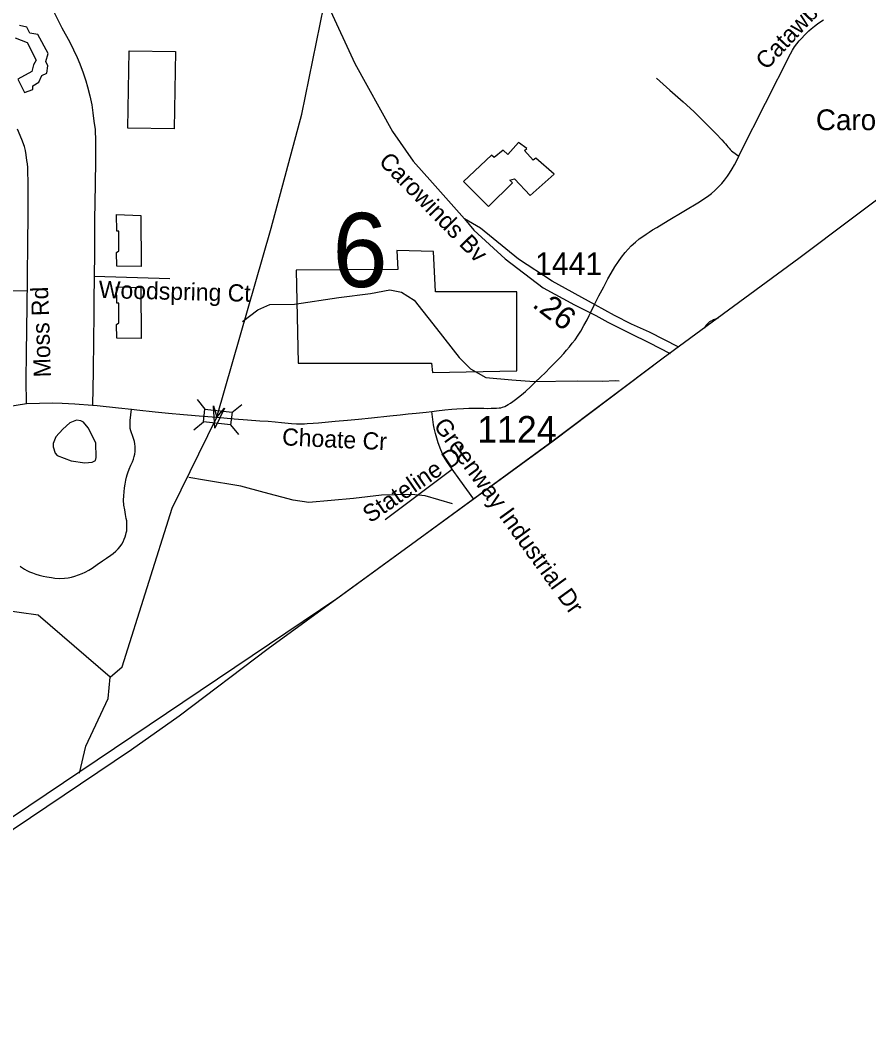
# Model space of a CAD drawing. Extents: x 1383679 to 1536984, y 460658 to 651027.
# Drawn here: x 1414038 to 1418729, y 493101 to 498699 of the extents above; entities that cross this region are included whole.
import ezdxf

# ---------------------------------------------------------------- set-up
doc = ezdxf.new("R2010")
doc.units = 0
for name, color, linetype in [('Default', 7, 'Continuous'), ('Exist Boundary Political City Limit New', 7, 'Continuous'), ('Exist Boundary Political StateLine', 7, 'Continuous'), ('Exist Cultural Warehouse Building Footprint', 7, 'Continuous'), ('Exist Hydrographic Creek Single Shore', 7, 'Continuous'), ('Exist Hydrographic Misc Water Feature', 7, 'Continuous'), ('Exist Road Non-System Secondary Historical Number Label', 7, 'Continuous'), ('Exist Road Non-System Type 51', 7, 'Continuous'), ('Exist Road Non-System Type 51 Label', 7, 'Continuous'), ('Exist Road Secondary Mileage Hundredths English Label', 7, 'Continuous'), ('Exist Road Secondary Structure Standard Bridge Attributed CELL', 7, 'Continuous'), ('Exist Road Secondary Structure Standard Bridge CELL', 7, 'Continuous'), ('Exist Road Secondary Structure Standard Bridge Number Label', 7, 'Continuous'), ('Exist Road Secondary Type 51 Attributed', 7, 'Continuous'), ('Exist Road Secondary Type 51 Divided Attributed', 7, 'Continuous'), ('Exist Road Secondary Type 51 Label', 7, 'Continuous'), ('Exist Road Secondary Type 51 Number Label', 7, 'Continuous'), ('Map Preparation Boundary City Limit Buffer Line', 7, 'Continuous')]:
    doc.layers.add(name, color=color, linetype=linetype)

msp = doc.modelspace()

# ---------------------------------------------------------------- linework, layer by layer
at = {"layer": 'Default'}
msp.add_lwpolyline([(1418935.2, 497827.7), (1418342.2, 497382), (1417593.1, 496829.8), (1416984, 496372.7), (1416228.9, 495820.4), (1415794, 495503.8), (1404876.5, 488155.8)], dxfattribs=at)
at = {"layer": 'Exist Boundary Political City Limit New'}
msp.add_lwpolyline([(1418935.2, 497827.7), (1418342.2, 497382), (1417593.1, 496829.8), (1416984, 496372.7), (1416228.9, 495820.4), (1415794, 495503.8), (1404876.5, 488155.8)], dxfattribs=at)
at = {"layer": 'Exist Boundary Political StateLine'}
msp.add_lwpolyline([(1418935.3, 497827.7), (1418342.2, 497382), (1417593.1, 496829.8), (1416984, 496372.6), (1416228.9, 495820.4), (1415408.9, 495223.6), (1414915.6, 494851.9), (1414651.9, 494665.6), (1413810.5, 494099.2), (1412999.1, 493532.3), (1412191.9, 492975.2), (1411452.1, 492476.7), (1410572.2, 491891.1), (1409803.9, 491375.3), (1409059.8, 490872.9), (1408384.8, 490425), (1407598.3, 489901.6), (1406702.3, 489298.3), (1405745.5, 488656.5)], dxfattribs=at)
at = {"layer": 'Exist Cultural Warehouse Building Footprint'}
for points in [[(1414009.6, 498601.3), (1414076.8, 498576.9), (1414125, 498479.2), (1414110.3, 498452.7), (1414101.9, 498416.1), (1414024.3, 498373.4), (1414062.1, 498300.1), (1414108.2, 498316.4), (1414108.2, 498336.7), (1414139.7, 498357.1), (1414156.5, 498393.7), (1414183.8, 498405.9), (1414190.1, 498446.6), (1414179.6, 498471), (1414192.2, 498515.8), (1414135.5, 498619.6), (1414091.5, 498627.7), (1414074.7, 498660.3), (1414032.7, 498670.5)], [(1414639.4, 498530.5), (1414895.5, 498526.3), (1414888.5, 498098), (1414632.4, 498102.2), (1414639.4, 498530.5)], [(1416793.2, 498023.5), (1416732.8, 497956.5), (1416706.9, 497981.6), (1416657.9, 497939.7), (1416643.5, 497953.7), (1416488, 497808.4), (1416626.2, 497668.8), (1416758.7, 497800.1), (1416744.3, 497814), (1416770.2, 497822.4), (1416856.6, 497730.2), (1416989, 497847.5), (1416888.3, 497936.9), (1416873.9, 497925.8), (1416824.9, 497978.8), (1416839.3, 497990), (1416793.2, 498023.5)], [(1414569.8, 497624.5), (1414704.1, 497620.4), (1414706.2, 497337.5), (1414571.9, 497339.5), (1414569.8, 497414.8), (1414582.4, 497425), (1414582.4, 497532.9), (1414571.9, 497532.9), (1414569.8, 497624.5)], [(1415563.2, 497316.6), (1415573.9, 496802.9), (1416312.2, 496802.9), (1416317.5, 496751), (1416783, 496761.4), (1416783, 497197.3), (1416333.6, 497197.3), (1416322.9, 497420.4), (1416119.6, 497425.6), (1416124.9, 497321.8), (1415563.2, 497316.6)], [(1414569.8, 497225.6), (1414704.1, 497221.5), (1414706.2, 496938.6), (1414571.9, 496940.7), (1414569.8, 497016), (1414582.4, 497026.1), (1414582.4, 497134), (1414571.9, 497134), (1414569.8, 497225.6)]]:
    msp.add_lwpolyline(points, dxfattribs=at)
at = {"layer": 'Exist Hydrographic Creek Single Shore'}
for points in [[(1414534.2, 495066), (1414601.2, 495123.7), (1414877.2, 496001.2), (1415125, 496504.2), (1415424.2, 497549.3), (1415595.2, 498179.3), (1415715.3, 498777.6), (1415847.2, 499159), (1415907.2, 499239.9), (1416059.3, 499322.2), (1416161.3, 499418.5), (1416388.3, 499965.4), (1416392.3, 500172.1), (1416233.3, 500536.4), (1416195.2, 500711.2), (1416300.3, 501441), (1416261.3, 501993.2), (1416157.3, 502612.4)], [(1416428.3, 496025.3), (1416276.8, 496069.2), (1416200.9, 496076.5), (1416034.8, 496074.1), (1415880.3, 496055.1), (1415633.9, 496032.2), (1415546, 496045.4), (1415386.8, 496088.8), (1415257.4, 496123.4), (1415056, 496157), (1414970.2, 496171)], [(1414534.2, 495066), (1414136.5, 495410.6), (1413927.4, 495438.7)], [(1414366.1, 494537), (1414401.2, 494684.6), (1414523.2, 494948.1), (1414534.2, 495066)]]:
    msp.add_lwpolyline(points, dxfattribs=at)
at = {"layer": 'Exist Hydrographic Misc Water Feature'}
for points in [[(1415267.2, 497033.3), (1415350.5, 497098.1), (1415417.1, 497127.1), (1415553.2, 497130.1), (1415799.9, 497165.3), (1415974.6, 497188.1), (1416081, 497208.1), (1416144.7, 497196.1), (1416215.9, 497151.2), (1416338.9, 496994.5), (1416463.8, 496834.4), (1416526.7, 496770.8), (1416611.8, 496723.1), (1416755.6, 496710.3), (1416879.4, 496702.1), (1417117.6, 496705.5), (1417255.6, 496702.7), (1417329.7, 496707), (1417348.7, 496704.8)], [(1414311.8, 496474), (1414273, 496438.7), (1414234.3, 496395.1), (1414219.5, 496359.3), (1414219.2, 496339.6), (1414230.5, 496305.8), (1414242.2, 496291.6), (1414319.7, 496263.8), (1414395.4, 496252.4), (1414435.6, 496255.7), (1414453.8, 496265.2), (1414458.1, 496280.6), (1414455.7, 496362.8), (1414413.3, 496445.7), (1414387.9, 496476.6), (1414372.1, 496485.1), (1414348.1, 496487.2), (1414311.8, 496474)]]:
    msp.add_lwpolyline(points, dxfattribs=at)
at = {"layer": 'Exist Road Non-System Type 51'}
for p, q in [((1414446.7, 497283.5), (1414863.9, 497272)), ((1413852.4, 497206), (1414076.9, 497202.4)), ((1417190.7, 497080.7), (1417213.4, 497126.5)), ((1416054.4, 495938.7), (1416425.8, 496217.4))]:
    msp.add_line(p, q, dxfattribs=at)
for points in [[(1414036.4, 499106.4), (1414075.6, 499031.5), (1414201.2, 498790), (1414268.3, 498656.4), (1414311.7, 498577), (1414332.2, 498535.1), (1414352.1, 498492.3), (1414366.5, 498457.2), (1414386.1, 498408.3), (1414400.1, 498364.7), (1414409.1, 498330.9), (1414422.5, 498281.2), (1414432.9, 498230.7), (1414439.4, 498186.3), (1414445.3, 498141.4), (1414451.1, 498095.4), (1414453.7, 498031.4), (1414453.9, 497988.3), (1414452.9, 497924.9), (1414451.6, 497790.2), (1414448.9, 497595), (1414448.3, 497407), (1414446.7, 497283.5)], [(1418010.5, 497947.7), (1418020.2, 497968), (1418296.7, 498513.1), (1418307.3, 498533.2), (1418318.7, 498551.5), (1418330.4, 498567.8), (1418344.9, 498585.7), (1418358, 498600.6), (1418373.1, 498616.3), (1418390.6, 498633.7), (1418397.1, 498639.9), (1418411.3, 498652.4), (1418428.9, 498666.7), (1418445.2, 498679.1), (1418464.6, 498692.1), (1418478, 498700.5)], [(1417555.8, 498378.4), (1417628.7, 498313.1), (1417702.7, 498248), (1417762.3, 498193.8), (1417812.4, 498145.1), (1417849, 498108.6), (1417885.1, 498070.9), (1417917, 498038), (1417929.6, 498023.9), (1417937.5, 498015.1), (1417943.9, 498007.2), (1417950.3, 497998.6), (1417956.2, 497991.2), (1417962.6, 497984.6), (1417970.1, 497977.9), (1417977.5, 497971.4), (1418010.5, 497947.7)], [(1414073.2, 496579.9), (1414071.1, 496708.6), (1414071.9, 496860.4), (1414074.4, 496987.3), (1414075, 497041.9), (1414075.3, 497066), (1414075.6, 497097.7), (1414077.8, 497287), (1414079.5, 497460.9), (1414081.4, 497624.4), (1414081.5, 497750.1), (1414080.7, 497814.8), (1414080, 497852.5), (1414078.9, 497885.5), (1414077.4, 497905.4), (1414075, 497924.2), (1414071.2, 497955.8), (1414066.8, 497978.2), (1414061, 498001), (1414046.8, 498040.3), (1414022.7, 498097.1)], [(1417213.4, 497126.5), (1417237.1, 497174.6), (1417263.5, 497225.3), (1417286.6, 497268.9), (1417304.3, 497301), (1417324.2, 497336.3), (1417344.4, 497365.4), (1417362, 497389.9), (1417382.3, 497414.8), (1417399.2, 497434.1), (1417415.5, 497451), (1417438.7, 497471.7), (1417460.1, 497489.8), (1417474.6, 497500.4), (1417497.3, 497515.9), (1417514.9, 497527.7), (1417533.6, 497539.6), (1417556.5, 497553.1), (1417620.6, 497591.7), (1417793.6, 497694.5), (1417817.6, 497710.9), (1417837.6, 497725), (1417859.2, 497741.3), (1417878.6, 497758.2), (1417900.8, 497780.1), (1417915.8, 497796.6), (1417930.6, 497814.1), (1417947.5, 497836.7), (1417959.2, 497854.1), (1417974.2, 497877.7), (1417987.4, 497899.5), (1418004.6, 497935.2), (1418010.5, 497947.7)], [(1414446.7, 497283.5), (1414445, 497145.1), (1414444.1, 497066), (1414442.5, 496934.2), (1414441.4, 496757.1), (1414437.3, 496571.4)], [(1415125, 496504.2), (1415219.5, 496495.8), (1415294.3, 496490.6), (1415361.8, 496485.1), (1415407.7, 496481.6), (1415446.8, 496478), (1415482.5, 496474.7), (1415537.3, 496469.4), (1415564.8, 496467.9), (1415586.3, 496467.6), (1415608.5, 496468.1), (1415624.1, 496468.9), (1415656.7, 496471.4), (1415685.8, 496474), (1415724.1, 496477.1), (1415779.4, 496481.8), (1415846.7, 496487.9), (1415908.1, 496493.8), (1415979, 496500.5), (1416081.5, 496511.4), (1416138.4, 496517.4), (1416181.5, 496522.6), (1416227.4, 496527.4), (1416281.4, 496532.5), (1416312.6, 496536.4), (1416338.3, 496539.6), (1416384.9, 496544.6), (1416423.3, 496548.1), (1416452, 496551.2), (1416488.2, 496552.8), (1416517.7, 496553.6), (1416543, 496553.6), (1416571, 496553.6), (1416600.5, 496553.4), (1416620.1, 496553.2), (1416640.6, 496553.6), (1416671.2, 496554.4), (1416684.9, 496555.4), (1416695.3, 496556.7), (1416704.7, 496559.6), (1416716.1, 496563.9), (1416725.5, 496568.7), (1416735.7, 496574.3), (1416748.6, 496581.8), (1416761.2, 496590.5), (1416776, 496601.6), (1416792.4, 496614.2), (1416809.2, 496628), (1416830.4, 496646.3), (1416859.7, 496673.8), (1416884.2, 496697.4), (1416914.5, 496726), (1416941.2, 496751.9), (1416966.4, 496777.2), (1416993.9, 496805), (1417020.2, 496832.3), (1417042.7, 496857.3), (1417057.7, 496874.2), (1417074, 496893.5), (1417089.4, 496912.8), (1417105, 496932.7), (1417123, 496957.6), (1417137.3, 496980.3), (1417154.2, 497010.6), (1417172.2, 497043.3), (1417183.4, 497066), (1417190.7, 497080.7)], [(1417895.4, 497052.7), (1417870.8, 497042.5), (1417864.5, 497039.7), (1417856.3, 497035.1), (1417848.7, 497030.8), (1417843, 497026.4), (1417838.5, 497022.5), (1417833.9, 497017.5), (1417830, 497013.1), (1417824.8, 497005.4), (1417822.5, 497000.9), (1417820.4, 496997.3)], [(1413969.8, 496564.1), (1414073.2, 496579.9)], [(1414073.2, 496579.9), (1414216.5, 496584.1), (1414270, 496582.6), (1414339.4, 496579), (1414437.3, 496571.4)], [(1414437.3, 496571.4), (1414463, 496569.3), (1414580.8, 496556.2), (1414652.9, 496548.3), (1414682.9, 496545), (1414783.4, 496534.6), (1414857, 496527.2), (1414940, 496519.1), (1415048.6, 496509.6), (1415125, 496504.2)], [(1414037.6, 495679.7), (1414039.1, 495678.5), (1414049.7, 495670.9), (1414061.1, 495663.9), (1414075, 495656.3), (1414088.4, 495650.2), (1414105.9, 495642.9), (1414123.5, 495636.7), (1414142.2, 495631.3), (1414163.9, 495625.9), (1414185.5, 495621.7), (1414210, 495617.6), (1414229.5, 495614.9), (1414255.3, 495613), (1414281.5, 495613.8), (1414302.5, 495616.5), (1414320.6, 495619.9), (1414339, 495625.1), (1414359.4, 495632.1), (1414380.4, 495640.2), (1414396.6, 495647.9), (1414416.6, 495658.7), (1414435, 495669.9), (1414463.1, 495689.3), (1414492.2, 495709.6), (1414514.9, 495724.9), (1414537.7, 495740.6), (1414552, 495751.1), (1414565.5, 495763.5), (1414578.8, 495777), (1414589.7, 495790.1), (1414598.8, 495802.4), (1414606.7, 495815.9), (1414612.7, 495829.2), (1414617.9, 495842.5), (1414621.5, 495855.1), (1414624.2, 495864.5), (1414626.1, 495875.5), (1414627.2, 495889.8), (1414627.8, 495910.2), (1414626.1, 495931.3), (1414623.8, 495945), (1414619.8, 495966.6), (1414615.2, 495991.7), (1414611.3, 496018), (1414609, 496046), (1414609.6, 496070.4), (1414611.4, 496091.5), (1414613.8, 496113.4), (1414617.2, 496133.6), (1414621.2, 496155.2), (1414625.2, 496172.5), (1414628.9, 496185.6), (1414632.8, 496196.9), (1414640.7, 496216.4), (1414649.7, 496238.5), (1414658, 496257.8), (1414663.2, 496271.9), (1414667.8, 496287.1), (1414670.7, 496299.3), (1414672.6, 496314.1), (1414673, 496328.4), (1414672.4, 496342.6), (1414670.9, 496356.9), (1414668.8, 496369.6), (1414665.9, 496381.6), (1414662.4, 496391.8), (1414657.8, 496403.9), (1414653, 496417.6), (1414649.7, 496428.4), (1414646.2, 496441.5), (1414645.1, 496452.1), (1414644.7, 496462.2), (1414646, 496486.1), (1414652.9, 496548.3)], [(1416425.8, 496217.4), (1416396.5, 496258.7), (1416378.3, 496289), (1416363.1, 496324.3), (1416348.5, 496363.4), (1416340.1, 496389.2), (1416332.7, 496414.4), (1416326.4, 496443.7), (1416322.5, 496462.1), (1416312.6, 496536.4)], [(1416545.5, 496051.9), (1416467.6, 496158.3), (1416425.8, 496217.4)]]:
    msp.add_lwpolyline(points, dxfattribs=at)
at = {"layer": 'Exist Road Secondary Structure Standard Bridge Attributed CELL'}
msp.add_lwpolyline([(1415167.4, 496553.5), (1415112.8, 496444.5), (1415105.6, 496566.2), (1415125, 496504.2)], close=True, dxfattribs=at)
at = {"layer": 'Exist Road Secondary Structure Standard Bridge CELL'}
for p, q in [((1415015.2, 496601.9), (1415058.3, 496548.1)), ((1415208.4, 496531), (1415262.3, 496574.1)), ((1414996.6, 496434.8), (1415050.5, 496477.9)), ((1415200.8, 496462.5), (1415243.9, 496408.6))]:
    msp.add_line(p, q, dxfattribs=at)
msp.add_lwpolyline([(1415058.3, 496548.1), (1415208.5, 496531.4), (1415200.7, 496461.2), (1415050.5, 496477.9)], close=True, dxfattribs=at)
at = {"layer": 'Exist Road Secondary Type 51 Attributed'}
msp.add_lwpolyline([(1415472.6, 499359.1), (1415887.8, 498459.4), (1416095.3, 498083.7), (1416210.1, 497920.2), (1416316.1, 497800.8), (1416494.5, 497600.3)], dxfattribs=at)
at = {"layer": 'Exist Road Secondary Type 51 Divided Attributed'}
for points in [[(1417677.9, 496892.3), (1417516.6, 496974.6), (1417417.8, 497019.1), (1417323.1, 497066), (1417216.7, 497124.7), (1416977.8, 497255.8), (1416792.6, 497377.3), (1416581.9, 497549.8), (1416494.5, 497600.3)], [(1416494.5, 497600.3), (1416545.7, 497539.1), (1416718.1, 497379.2), (1416929.2, 497219.3), (1417102.3, 497124.8), (1417219.9, 497066), (1417286.4, 497029), (1417411.8, 496967.9), (1417512.2, 496917.6), (1417630.4, 496857.3)]]:
    msp.add_lwpolyline(points, dxfattribs=at)
at = {"layer": 'Map Preparation Boundary City Limit Buffer Line'}
msp.add_lwpolyline([(1418935.2, 497827.7), (1418342.2, 497382), (1417593.1, 496829.8), (1416984, 496372.7), (1416228.9, 495820.4), (1415794, 495503.8), (1404876.5, 488155.8)], dxfattribs=at)
msp.add_lwpolyline([(1418935.2, 497827.7), (1418342.2, 497382), (1417593.1, 496829.8), (1416984, 496372.7), (1416228.9, 495820.4), (1415794, 495503.8), (1404876.5, 488155.8)], dxfattribs=at)

# ---------------------------------------------------------------- texts
at = {"layer": 'Exist Boundary Political StateLine'}
msp.add_text('Carowinds', height=114.83, dxfattribs=at).set_placement((1418436.7, 498091.4))
at = {"layer": 'Exist Road Non-System Secondary Historical Number Label'}
msp.add_text('1124', height=147.64, dxfattribs=at).set_placement((1416563.8, 496363.2))
at = {"layer": 'Exist Road Non-System Type 51 Label'}
for s, rotation, p in [('Catawba Trace', 47.0286, (1418163.3, 498419.5)), ('Woodspring Ct', 358.5178, (1414470.9, 497163.8)), ('Moss Rd', 91.9177, (1414207.9, 496726.4)), ('Greenway Industrial Dr', 305.9604, (1416319, 496457.6)), ('Choate Cr', 357.2996, (1415483.9, 496349.2)), ('Stateline Dr', 34.3672, (1415972.3, 495916.2))]:
    msp.add_text(s, height=95, rotation=rotation, dxfattribs=at).set_placement(p)
at = {"layer": 'Exist Road Secondary Mileage Hundredths English Label'}
msp.add_text('.26', height=125, rotation=322.8407, dxfattribs=at).set_placement((1416863.1, 497117.8))
at = {"layer": 'Exist Road Secondary Structure Standard Bridge Number Label'}
msp.add_text('6', height=410.1, dxfattribs=at).set_placement((1415763.7, 497223.8))
at = {"layer": 'Exist Road Secondary Type 51 Label'}
msp.add_text('Carowinds Bv', height=95, rotation=314.3308, dxfattribs=at).set_placement((1416014.7, 497913))
at = {"layer": 'Exist Road Secondary Type 51 Number Label'}
msp.add_text('1441', height=125, dxfattribs=at).set_placement((1416883.6, 497290.2))

doc.saveas('drawing.dxf')
